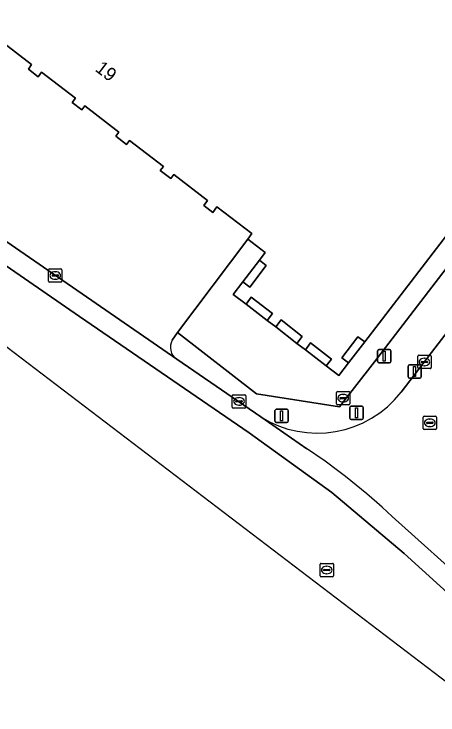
# Model space of a CAD drawing. Extents: x 160663 to 161506, y 382245 to 383291.
# Drawn here: x 161032.7 to 161064.4, y 382746.5 to 382799 of the extents above; entities that cross this region are included whole.
import ezdxf

# ---------------------------------------------------------------- set-up
doc = ezdxf.new("R2010")
doc.units = 0
for name, color, linetype in [('IMGEO_Drukknoppaal', 7, 'Continuous'), ('IMGEO_Kolk', 7, 'Continuous'), ('IMGEO_Lichtmast', 7, 'Continuous'), ('IMGEO_Pand', 7, 'Continuous'), ('IMGEO_Pand_nummerreeks', 7, 'Continuous'), ('IMGEO_Parkeervlak_open', 7, 'Continuous'), ('IMGEO_Rijbaan_lokaal_gesloten', 7, 'Continuous'), ('IMGEO_Rijbaan_lokaal_open', 7, 'Continuous'), ('IMGEO_Rioolput', 7, 'Continuous'), ('IMGEO_Verkeersregelinstallatiepaal', 7, 'Continuous'), ('IMGEO_Voetpad_open', 7, 'Continuous')]:
    doc.layers.add(name, color=color, linetype=linetype)

msp = doc.modelspace()

# ---------------------------------------------------------------- linework, layer by layer
at = {"layer": 'IMGEO_Drukknoppaal'}
for p, q in [((161062.167, 382771.846), (161062.167, 382772.646)), ((161062.167, 382772.646), (161062.167, 382771.846)), ((161062.267, 382772.746), (161063.057, 382772.746)), ((161063.057, 382772.746), (161062.267, 382772.746)), ((161063.157, 382772.646), (161063.157, 382771.846)), ((161063.157, 382771.846), (161063.157, 382772.646)), ((161063.057, 382771.746), (161062.267, 382771.746)), ((161062.267, 382771.746), (161063.057, 382771.746))]:
    msp.add_line(p, q, dxfattribs=at)
msp.add_lwpolyline([(161062.587, 382772.621), (161062.737, 382772.621), (161062.737, 382771.871), (161062.587, 382771.871), (161062.587, 382772.621)], dxfattribs=at)
for centre, start, end in [((161062.267, 382772.646), 90, 180), ((161062.267, 382772.646), 90, 180), ((161063.057, 382772.646), 0, 90), ((161063.057, 382772.646), 360, 90), ((161062.267, 382771.846), 180, 270), ((161062.267, 382771.846), 180, 270), ((161063.057, 382771.846), 270, 0), ((161063.057, 382771.846), 270, 0)]:
    msp.add_arc(centre, 0.1, start, end, dxfattribs=at)
at = {"layer": 'IMGEO_Kolk'}
for p, q in [((161035.317, 382779.929), (161036.169, 382779.929)), ((161035.242, 382779.003), (161035.242, 382779.855)), ((161035.501, 382779.423), (161035.501, 382779.435)), ((161035.939, 382779.386), (161035.541, 382779.386)), ((161035.544, 382779.472), (161035.942, 382779.472)), ((161035.73, 382779.709), (161035.755, 382779.709)), ((161035.985, 382779.435), (161035.985, 382779.423)), ((161036.243, 382779.855), (161036.243, 382779.003)), ((161036.169, 382778.929), (161035.317, 382778.929)), ((161035.753, 382779.149), (161035.728, 382779.149)), ((161062.892, 382772.528), (161062.892, 382773.38)), ((161062.967, 382773.454), (161063.819, 382773.454)), ((161063.38, 382773.234), (161063.405, 382773.234)), ((161063.893, 382773.38), (161063.893, 382772.528)), ((161063.151, 382772.948), (161063.151, 382772.96)), ((161063.589, 382772.911), (161063.191, 382772.911)), ((161063.194, 382772.997), (161063.592, 382772.997)), ((161063.403, 382772.674), (161063.378, 382772.674)), ((161063.635, 382772.96), (161063.635, 382772.948)), ((161063.819, 382772.454), (161062.967, 382772.454)), ((161049.006, 382769.573), (161049.006, 382770.425)), ((161049.081, 382770.499), (161049.933, 382770.499)), ((161050.007, 382770.425), (161050.007, 382769.573)), ((161049.265, 382769.993), (161049.265, 382770.005)), ((161049.703, 382769.956), (161049.305, 382769.956)), ((161049.308, 382770.042), (161049.706, 382770.042)), ((161049.494, 382770.279), (161049.519, 382770.279)), ((161049.749, 382770.005), (161049.749, 382769.993)), ((161049.933, 382769.499), (161049.081, 382769.499)), ((161049.517, 382769.719), (161049.492, 382769.719))]:
    msp.add_line(p, q, dxfattribs=at)
for points in [[(161035.317, 382779.929), (161036.169, 382779.929)], [(161035.242, 382779.003), (161035.242, 382779.855)], [(161036.243, 382779.855), (161036.243, 382779.003)], [(161036.169, 382778.929), (161035.317, 382778.929)], [(161062.892, 382772.528), (161062.892, 382773.38)], [(161062.967, 382773.454), (161063.819, 382773.454)], [(161063.893, 382773.38), (161063.893, 382772.528)], [(161063.819, 382772.454), (161062.967, 382772.454)], [(161049.006, 382769.573), (161049.006, 382770.425)], [(161049.081, 382770.499), (161049.933, 382770.499)], [(161050.007, 382770.425), (161050.007, 382769.573)], [(161049.933, 382769.499), (161049.081, 382769.499)]]:
    msp.add_lwpolyline(points, dxfattribs=at)
for centre, radius, start, end in [((161035.319, 382779.853), 0.0765, 91.552, 178.448), ((161035.319, 382779.853), 0.0765, 91.552, 178.448), ((161036.167, 382779.853), 0.0765, 1.552, 88.448), ((161036.167, 382779.853), 0.0765, 1.552, 88.448), ((161035.541, 382779.432), 0.0403, 85.8775, 175.7526), ((161035.538, 382779.422), 0.0366, 178.938, 274.7102), ((161035.942, 382779.429), 0.043, 264.8664, 352.4533), ((161035.946, 382779.434), 0.0386, 1.7309, 96.639), ((161035.319, 382779.005), 0.0765, 181.552, 268.448), ((161035.319, 382779.005), 0.0765, 181.552, 268.448), ((161036.167, 382779.005), 0.0765, 271.552, 358.448), ((161036.167, 382779.005), 0.0765, 271.552, 358.448), ((161062.969, 382773.378), 0.0765, 91.552, 178.448), ((161062.969, 382773.378), 0.0765, 91.552, 178.448), ((161063.817, 382773.378), 0.0765, 1.552, 88.448), ((161063.817, 382773.378), 0.0765, 1.552, 88.448), ((161062.969, 382772.53), 0.0765, 181.552, 268.448), ((161062.969, 382772.53), 0.0765, 181.552, 268.448), ((161063.191, 382772.957), 0.0403, 85.8775, 175.7526), ((161063.188, 382772.947), 0.0366, 178.938, 274.7102), ((161063.592, 382772.954), 0.043, 264.8664, 352.4533), ((161063.596, 382772.959), 0.0386, 1.7309, 96.639), ((161063.817, 382772.53), 0.0765, 271.552, 358.448), ((161063.817, 382772.53), 0.0765, 271.552, 358.448), ((161049.083, 382770.423), 0.0765, 91.552, 178.448), ((161049.083, 382770.423), 0.0765, 91.552, 178.448), ((161049.931, 382770.423), 0.0765, 1.552, 88.448), ((161049.931, 382770.423), 0.0765, 1.552, 88.448), ((161049.305, 382770.002), 0.0403, 85.8775, 175.7526), ((161049.302, 382769.992), 0.0366, 178.938, 274.7102), ((161049.706, 382769.999), 0.043, 264.8664, 352.4533), ((161049.71, 382770.004), 0.0386, 1.7309, 96.639), ((161049.083, 382769.575), 0.0765, 181.552, 268.448), ((161049.083, 382769.575), 0.0765, 181.552, 268.448), ((161049.931, 382769.575), 0.0765, 271.552, 358.448), ((161049.931, 382769.575), 0.0765, 271.552, 358.448)]:
    msp.add_arc(centre, radius, start, end, dxfattribs=at)
for centre, major_axis, ratio, start_param, end_param in [((161035.729, 382779.429), (-0.387, 0.002), 0.722429, 4.712389, 7.853982), ((161035.754, 382779.429), (-0.39, 0.002), 0.717154, 1.570796, 4.712389), ((161063.379, 382772.954), (-0.387, 0.002), 0.722429, 4.712389, 7.853982), ((161063.404, 382772.954), (-0.39, 0.002), 0.717154, 1.570796, 4.712389), ((161049.493, 382769.999), (-0.387, 0.002), 0.722429, 4.712389, 7.853982), ((161049.518, 382769.999), (-0.39, 0.002), 0.717154, 1.570796, 4.712389)]:
    msp.add_ellipse(centre, major_axis=major_axis, ratio=ratio, start_param=start_param, end_param=end_param, dxfattribs=at)
at = {"layer": 'IMGEO_Lichtmast'}
for p, q in [((161059.891, 382772.994), (161059.891, 382773.794)), ((161059.891, 382773.794), (161059.891, 382772.994)), ((161059.991, 382773.894), (161060.781, 382773.894)), ((161060.781, 382773.894), (161059.991, 382773.894)), ((161060.881, 382773.794), (161060.881, 382772.994)), ((161060.881, 382772.994), (161060.881, 382773.794)), ((161060.781, 382772.894), (161059.991, 382772.894)), ((161059.991, 382772.894), (161060.781, 382772.894))]:
    msp.add_line(p, q, dxfattribs=at)
msp.add_lwpolyline([(161060.311, 382773.769), (161060.461, 382773.769), (161060.461, 382773.019), (161060.311, 382773.019), (161060.311, 382773.769)], dxfattribs=at)
for centre, start, end in [((161059.991, 382773.794), 90, 180), ((161059.991, 382773.794), 90, 180), ((161060.781, 382773.794), 0, 90), ((161060.781, 382773.794), 360, 90), ((161059.991, 382772.994), 180, 270), ((161059.991, 382772.994), 180, 270), ((161060.781, 382772.994), 270, 0), ((161060.781, 382772.994), 270, 0)]:
    msp.add_arc(centre, 0.1, start, end, dxfattribs=at)
at = {"layer": 'IMGEO_Pand'}
msp.add_lwpolyline([(161031.532, 382797.094), (161033.969, 382795.23), (161033.731, 382794.88), (161034.47, 382794.317), (161034.725, 382794.651), (161037.254, 382792.725), (161037.002, 382792.395), (161037.732, 382791.839), (161037.953, 382792.13), (161040.514, 382790.178), (161040.273, 382789.861), (161041.078, 382789.247), (161041.296, 382789.533), (161043.844, 382787.591), (161043.613, 382787.288), (161044.396, 382786.691), (161044.624, 382786.99), (161047.159, 382785.058), (161046.87, 382784.679), (161047.55, 382784.16), (161047.858, 382784.563), (161050.474, 382782.569), (161050.163, 382782.161), (161051.476, 382781.161), (161051.034, 382780.58), (161051.55, 382780.187), (161050.308, 382778.565), (161049.792, 382778.959), (161049.072, 382778.013), (161050.031, 382777.287), (161050.419, 382777.8), (161052.017, 382776.579), (161051.625, 382776.063), (161052.263, 382775.579), (161052.655, 382776.097), (161054.234, 382774.863), (161053.841, 382774.346), (161054.48, 382773.862), (161054.873, 382774.38), (161056.427, 382773.167), (161056.035, 382772.652), (161056.992, 382771.927), (161057.716, 382772.881), (161057.198, 382773.273), (161058.403, 382774.847), (161058.921, 382774.455), (161078.267, 382799.643)], dxfattribs=at)
at = {"layer": 'IMGEO_Parkeervlak_open'}
for points in [[(161044.51, 382774.586), (161044.89, 382775.153), (161050.163, 382782.161), (161050.474, 382782.569), (161047.858, 382784.563), (161047.55, 382784.16), (161046.87, 382784.679), (161047.159, 382785.058), (161044.624, 382786.99), (161044.396, 382786.691), (161043.613, 382787.288), (161043.844, 382787.591), (161041.296, 382789.533), (161041.078, 382789.247), (161040.273, 382789.861), (161040.514, 382790.178), (161037.953, 382792.13), (161037.732, 382791.839), (161037.002, 382792.395), (161037.254, 382792.725), (161034.725, 382794.651), (161034.47, 382794.317), (161033.731, 382794.88), (161033.969, 382795.23), (161031.532, 382797.094)], [(161013.879, 382794.515), (161044.838, 382773.151)]]:
    msp.add_lwpolyline(points, dxfattribs=at)
msp.add_arc((161045.477, 382774.052), 1.104, 151.077, 234.673, dxfattribs=at)
at = {"layer": 'IMGEO_Rijbaan_lokaal_gesloten'}
for points in [[(160950.316, 382840.118), (160974.423, 382818.724), (160980.002, 382813.773), (161009.567, 382791.248), (161065.685, 382748.492), (161112.373, 382702.72), (161124.111, 382688.246), (161124.884, 382688.875), (161125.431, 382689.32), (161119.959, 382696.204), (161110.177, 382707.994), (161100.346, 382719.084), (161091.915, 382728.357), (161081.993, 382739.308), (161076.263, 382745.226), (161069.695, 382751.517), (161061.87, 382758.6), (161056.466, 382763.168), (161050.271, 382767.641), (161037.554, 382776.355), (161008.954, 382796.101), (160997.473, 382804.081)], [(161054.593, 382766.457), (161051.131, 382768.848), (161044.838, 382773.151), (161013.879, 382794.515), (161010.987, 382796.553), (161009.619, 382797.479), (161001.276, 382803.164), (160998.4, 382805.376)], [(160997.473, 382804.081), (161008.954, 382796.101), (161037.554, 382776.355), (161050.271, 382767.641), (161056.466, 382763.168), (161061.87, 382758.6), (161069.695, 382751.517), (161076.263, 382745.226), (161081.993, 382739.308), (161091.915, 382728.357), (161100.346, 382719.084), (161110.177, 382707.994), (161119.959, 382696.204), (161125.431, 382689.32), (161126.618, 382690.286), (161119.692, 382699.024)], [(161073.493, 382750), (161071.84, 382751.546), (161067.042, 382755.938), (161060.976, 382761.388)]]:
    msp.add_lwpolyline(points, dxfattribs=at)
msp.add_arc((161026.296, 382724.271), 50.797, 46.9437, 56.1473, dxfattribs=at)
at = {"layer": 'IMGEO_Rijbaan_lokaal_open'}
for points in [[(161142.096, 382875.623), (161139.62, 382872.259), (161133.417, 382864.187), (161121.308, 382848.368), (161093.629, 382812.241), (161088.939, 382806.107), (161087.18, 382803.889), (161080.872, 382795.691), (161063.935, 382773.67), (161061.649, 382770.691)], [(161051.131, 382768.848), (161054.593, 382766.457)], [(161060.976, 382761.388), (161067.042, 382755.938)]]:
    msp.add_lwpolyline(points, dxfattribs=at)
for centre, radius, start, end in [((161055.375, 382775.565), 7.945, 237.7148, 322.1625), ((161026.296, 382724.271), 50.797, 46.9437, 56.1473)]:
    msp.add_arc(centre, radius, start, end, dxfattribs=at)
at = {"layer": 'IMGEO_Rioolput'}
for p, q in [((161056.808, 382769.819), (161056.808, 382770.671)), ((161056.883, 382770.745), (161057.735, 382770.745)), ((161057.296, 382770.525), (161057.321, 382770.525)), ((161057.809, 382770.671), (161057.809, 382769.819)), ((161057.067, 382770.239), (161057.067, 382770.251)), ((161057.505, 382770.202), (161057.107, 382770.202)), ((161057.11, 382770.288), (161057.508, 382770.288)), ((161057.319, 382769.965), (161057.294, 382769.965)), ((161057.551, 382770.251), (161057.551, 382770.239)), ((161057.735, 382769.745), (161056.883, 382769.745)), ((161063.374, 382768.895), (161064.226, 382768.895)), ((161063.299, 382767.969), (161063.299, 382768.821)), ((161063.558, 382768.389), (161063.558, 382768.401)), ((161063.996, 382768.352), (161063.598, 382768.352)), ((161063.601, 382768.438), (161063.999, 382768.438)), ((161063.787, 382768.675), (161063.812, 382768.675)), ((161064.042, 382768.401), (161064.042, 382768.389)), ((161064.3, 382768.821), (161064.3, 382767.969)), ((161064.226, 382767.895), (161063.374, 382767.895)), ((161063.81, 382768.115), (161063.785, 382768.115)), ((161055.652, 382757.868), (161056.504, 382757.868)), ((161055.577, 382756.942), (161055.577, 382757.794)), ((161055.836, 382757.362), (161055.836, 382757.374)), ((161056.274, 382757.325), (161055.876, 382757.325)), ((161055.879, 382757.411), (161056.277, 382757.411)), ((161056.065, 382757.648), (161056.09, 382757.648)), ((161056.32, 382757.374), (161056.32, 382757.362)), ((161056.578, 382757.794), (161056.578, 382756.942)), ((161056.504, 382756.868), (161055.652, 382756.868)), ((161056.088, 382757.088), (161056.063, 382757.088))]:
    msp.add_line(p, q, dxfattribs=at)
for points in [[(161056.808, 382769.819), (161056.808, 382770.671)], [(161056.883, 382770.745), (161057.735, 382770.745)], [(161057.809, 382770.671), (161057.809, 382769.819)], [(161057.735, 382769.745), (161056.883, 382769.745)], [(161063.374, 382768.895), (161064.226, 382768.895)], [(161063.299, 382767.969), (161063.299, 382768.821)], [(161064.3, 382768.821), (161064.3, 382767.969)], [(161064.226, 382767.895), (161063.374, 382767.895)], [(161055.652, 382757.868), (161056.504, 382757.868)], [(161055.577, 382756.942), (161055.577, 382757.794)], [(161056.578, 382757.794), (161056.578, 382756.942)], [(161056.504, 382756.868), (161055.652, 382756.868)]]:
    msp.add_lwpolyline(points, dxfattribs=at)
for centre, radius, start, end in [((161056.885, 382770.669), 0.0765, 91.552, 178.448), ((161056.885, 382770.669), 0.0765, 91.552, 178.448), ((161057.733, 382770.669), 0.0765, 1.552, 88.448), ((161057.733, 382770.669), 0.0765, 1.552, 88.448), ((161057.107, 382770.248), 0.0403, 85.8775, 175.7526), ((161057.104, 382770.238), 0.0366, 178.938, 274.7102), ((161057.508, 382770.245), 0.043, 264.8664, 352.4533), ((161057.512, 382770.25), 0.0386, 1.7309, 96.639), ((161056.885, 382769.821), 0.0765, 181.552, 268.448), ((161056.885, 382769.821), 0.0765, 181.552, 268.448), ((161057.733, 382769.821), 0.0765, 271.552, 358.448), ((161057.733, 382769.821), 0.0765, 271.552, 358.448), ((161063.376, 382768.819), 0.0765, 91.552, 178.448), ((161063.376, 382768.819), 0.0765, 91.552, 178.448), ((161064.224, 382768.819), 0.0765, 1.552, 88.448), ((161064.224, 382768.819), 0.0765, 1.552, 88.448), ((161063.598, 382768.398), 0.0403, 85.8775, 175.7526), ((161063.595, 382768.388), 0.0366, 178.938, 274.7102), ((161063.999, 382768.395), 0.043, 264.8664, 352.4533), ((161064.003, 382768.4), 0.0386, 1.7309, 96.639), ((161063.376, 382767.971), 0.0765, 181.552, 268.448), ((161063.376, 382767.971), 0.0765, 181.552, 268.448), ((161064.224, 382767.971), 0.0765, 271.552, 358.448), ((161064.224, 382767.971), 0.0765, 271.552, 358.448), ((161055.654, 382757.792), 0.0765, 91.552, 178.448), ((161055.654, 382757.792), 0.0765, 91.552, 178.448), ((161056.502, 382757.792), 0.0765, 1.552, 88.448), ((161056.502, 382757.792), 0.0765, 1.552, 88.448), ((161055.876, 382757.371), 0.0403, 85.8775, 175.7526), ((161055.873, 382757.361), 0.0366, 178.938, 274.7102), ((161056.277, 382757.368), 0.043, 264.8664, 352.4533), ((161056.281, 382757.373), 0.0386, 1.7309, 96.639), ((161055.654, 382756.944), 0.0765, 181.552, 268.448), ((161055.654, 382756.944), 0.0765, 181.552, 268.448), ((161056.502, 382756.944), 0.0765, 271.552, 358.448), ((161056.502, 382756.944), 0.0765, 271.552, 358.448)]:
    msp.add_arc(centre, radius, start, end, dxfattribs=at)
for centre, major_axis, ratio, start_param, end_param in [((161057.295, 382770.245), (-0.387, 0.002), 0.722429, 4.712389, 7.853982), ((161057.32, 382770.245), (-0.39, 0.002), 0.717154, 1.570796, 4.712389), ((161063.786, 382768.395), (-0.387, 0.002), 0.722429, 4.712389, 7.853982), ((161063.811, 382768.395), (-0.39, 0.002), 0.717154, 1.570796, 4.712389), ((161056.064, 382757.368), (-0.387, 0.002), 0.722429, 4.712389, 7.853982), ((161056.089, 382757.368), (-0.39, 0.002), 0.717154, 1.570796, 4.712389)]:
    msp.add_ellipse(centre, major_axis=major_axis, ratio=ratio, start_param=start_param, end_param=end_param, dxfattribs=at)
at = {"layer": 'IMGEO_Verkeersregelinstallatiepaal'}
for p, q in [((161052.299, 382769.408), (161053.089, 382769.408)), ((161053.089, 382769.408), (161052.299, 382769.408)), ((161057.812, 382768.74), (161057.812, 382769.54)), ((161057.812, 382769.54), (161057.812, 382768.74)), ((161057.912, 382769.64), (161058.702, 382769.64)), ((161058.702, 382769.64), (161057.912, 382769.64)), ((161058.802, 382769.54), (161058.802, 382768.74)), ((161058.802, 382768.74), (161058.802, 382769.54)), ((161052.199, 382768.508), (161052.199, 382769.308)), ((161052.199, 382769.308), (161052.199, 382768.508)), ((161053.189, 382769.308), (161053.189, 382768.508)), ((161053.189, 382768.508), (161053.189, 382769.308)), ((161053.089, 382768.408), (161052.299, 382768.408)), ((161052.299, 382768.408), (161053.089, 382768.408)), ((161058.702, 382768.64), (161057.912, 382768.64)), ((161057.912, 382768.64), (161058.702, 382768.64))]:
    msp.add_line(p, q, dxfattribs=at)
for points in [[(161058.232, 382769.515), (161058.382, 382769.515), (161058.382, 382768.765), (161058.232, 382768.765), (161058.232, 382769.515)], [(161052.619, 382769.283), (161052.769, 382769.283), (161052.769, 382768.533), (161052.619, 382768.533), (161052.619, 382769.283)]]:
    msp.add_lwpolyline(points, dxfattribs=at)
for centre, start, end in [((161052.299, 382769.308), 90, 180), ((161052.299, 382769.308), 90, 180), ((161053.089, 382769.308), 0, 90), ((161053.089, 382769.308), 360, 90), ((161057.912, 382769.54), 90, 180), ((161057.912, 382769.54), 90, 180), ((161058.702, 382769.54), 0, 90), ((161058.702, 382769.54), 360, 90), ((161052.299, 382768.508), 180, 270), ((161052.299, 382768.508), 180, 270), ((161053.089, 382768.508), 270, 0), ((161053.089, 382768.508), 270, 0), ((161057.912, 382768.74), 180, 270), ((161057.912, 382768.74), 180, 270), ((161058.702, 382768.74), 270, 0), ((161058.702, 382768.74), 270, 0)]:
    msp.add_arc(centre, 0.1, start, end, dxfattribs=at)
at = {"layer": 'IMGEO_Voetpad_open'}
for points in [[(161078.267, 382799.643), (161058.921, 382774.455), (161057.716, 382772.881), (161056.992, 382771.927), (161056.035, 382772.652), (161054.48, 382773.862), (161053.841, 382774.346), (161052.263, 382775.579), (161051.625, 382776.063), (161050.031, 382777.287), (161049.072, 382778.013), (161049.792, 382778.959), (161051.034, 382780.58), (161051.476, 382781.161), (161050.163, 382782.161), (161044.89, 382775.153), (161050.823, 382770.558), (161057.044, 382769.592), (161058.158, 382771.032), (161059.645, 382772.954), (161079.489, 382798.775), (161079.92, 382799.336)], [(161061.649, 382770.691), (161063.935, 382773.67), (161080.872, 382795.691), (161079.489, 382798.775), (161059.645, 382772.954), (161058.158, 382771.032), (161057.044, 382769.592), (161050.823, 382770.558), (161044.89, 382775.153), (161044.51, 382774.586)], [(161044.838, 382773.151), (161051.131, 382768.848)]]:
    msp.add_lwpolyline(points, dxfattribs=at)
for points in [[(161049.792, 382778.959), (161050.308, 382778.565), (161051.55, 382780.187), (161051.034, 382780.58)], [(161051.625, 382776.063), (161052.017, 382776.579), (161050.419, 382777.8), (161050.031, 382777.287)], [(161053.841, 382774.346), (161054.234, 382774.863), (161052.655, 382776.097), (161052.263, 382775.579)], [(161058.921, 382774.455), (161058.403, 382774.847), (161057.198, 382773.273), (161057.716, 382772.881)], [(161056.035, 382772.652), (161056.427, 382773.167), (161054.873, 382774.38), (161054.48, 382773.862)]]:
    msp.add_lwpolyline(points, close=True, dxfattribs=at)
for centre, radius, start, end in [((161045.477, 382774.052), 1.104, 151.077, 234.673), ((161055.375, 382775.565), 7.945, 237.7148, 322.1625)]:
    msp.add_arc(centre, radius, start, end, dxfattribs=at)

# ---------------------------------------------------------------- texts
at = {"layer": 'IMGEO_Pand_nummerreeks'}
msp.add_text('19', height=1, rotation=322.5171, dxfattribs=at).set_placement((161038.667, 382794.797))

doc.saveas('drawing.dxf')
